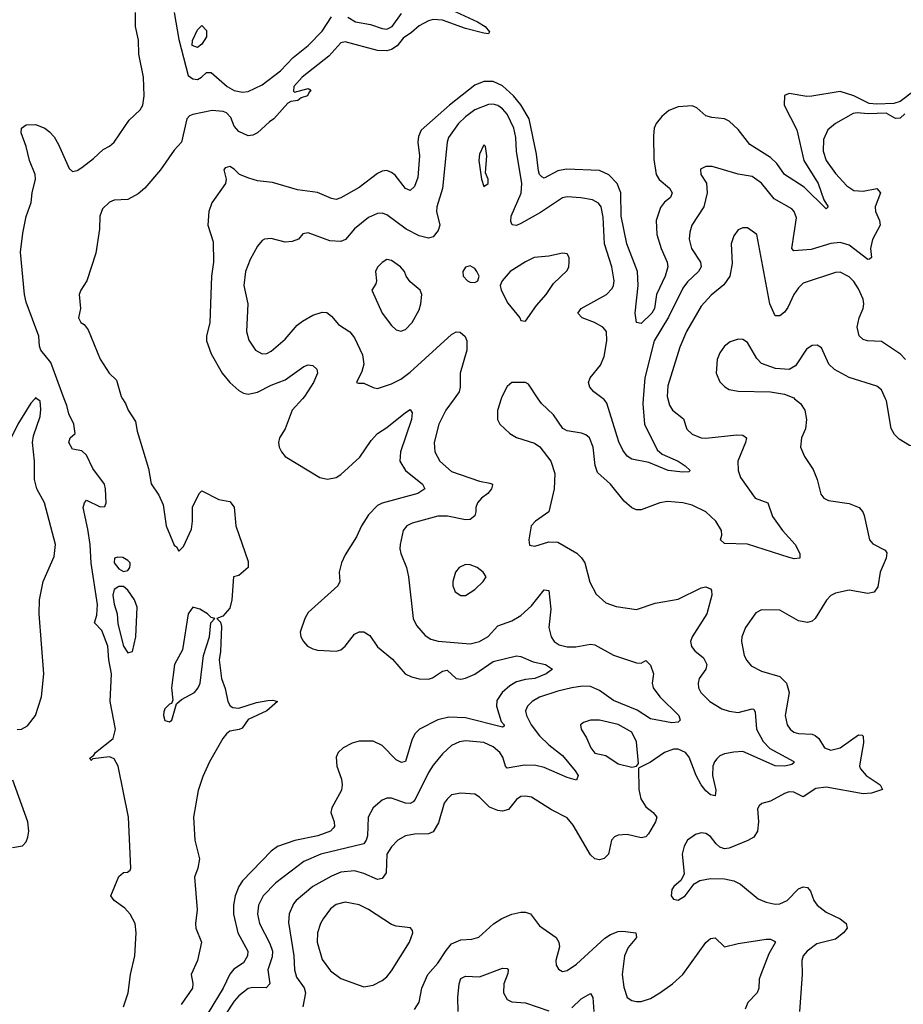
# Model space of a CAD drawing. Header units: inches. Extents: x 1649636 to 1815363, y 506543 to 641975.
# Tile 573 of 656: x 1745082 to 1748904, y 577381 to 581639. Entities that reach past the tile are written whole.
import ezdxf

# ---------------------------------------------------------------- set-up
doc = ezdxf.new("R2010")
doc.units = ezdxf.units.IN
doc.header["$MEASUREMENT"] = 0
doc.layers.add('B7547', color=7, linetype='Continuous')
doc.layers.add('B7548', color=7, linetype='Continuous')

msp = doc.modelspace()

# ---------------------------------------------------------------- linework, layer by layer
at = {"layer": 'B7547', "color": 5}
for points, elevation in [([(1745147, 580000), (1745130, 579980.4), (1745073.8, 579890), (1745013.4, 579766.6), (1744973.8, 579706.2), (1744870, 579611.2), (1744810, 579577.7), (1744797.2, 579577.2), (1744790, 579582), (1744788.3, 579590), (1744801, 579599), (1744825.9, 579634.1), (1744847.1, 579710), (1744883.1, 579790), (1744893.8, 579850), (1744890.7, 579890), (1744883.9, 579910), (1744869.2, 579930), (1744825, 579970), (1744809.8, 579990), (1744806.9, 580000)], 420), ([(1745070, 578568.9), (1745090, 578570.2), (1745115.3, 578584.7), (1745149.8, 578630), (1745176.5, 578710), (1745185.3, 578810), (1745166.5, 579070), (1745166.8, 579130), (1745182.8, 579210), (1745230, 579317.1), (1745237.1, 579370), (1745188.2, 579550), (1745155.8, 579610), (1745145.4, 579650), (1745145.6, 579730), (1745137.1, 579810), (1745141.2, 579838.8), (1745170, 579923.1), (1745173.2, 579953.2), (1745170.3, 579990), (1745155.3, 580000)], 420), ([(1745529.9, 577370.1), (1745551.1, 577430), (1745560.3, 577510), (1745579.2, 577590), (1745584.7, 577690), (1745580.4, 577730), (1745559.7, 577770), (1745536.2, 577796.2), (1745489.6, 577830), (1745475.1, 577850), (1745510, 577933.4), (1745530, 577950.4), (1745547.2, 577952.8), (1745559.5, 577960.5), (1745562.7, 577970), (1745552.5, 578190), (1745507.9, 578410), (1745490, 578442.5), (1745470, 578450.5), (1745398, 578442), (1745390, 578435.3), (1745385.4, 578445.4), (1745402, 578458), (1745409, 578470), (1745485.4, 578530), (1745495.8, 578570), (1745473.2, 578690), (1745478.3, 578810), (1745467.2, 578870), (1745463, 578930), (1745436.8, 578996.8), (1745405.6, 579030), (1745415.8, 579064.2), (1745418.2, 579110), (1745390, 579288.7), (1745385.8, 579370), (1745376.4, 579436.4), (1745356.2, 579530), (1745361.2, 579550), (1745370, 579561), (1745430, 579532.7), (1745450, 579534), (1745456, 579550), (1745452.5, 579610), (1745448, 579630), (1745398.3, 579698.3), (1745370, 579755.4), (1745350, 579774.5), (1745310, 579782), (1745294.3, 579810), (1745299.5, 579830), (1745322, 579850), (1745315.1, 579890), (1745293.8, 579933.8), (1745284.8, 579970), (1745273.7, 580000)], 380), ([(1745526.4, 580000), (1745539.5, 579979.5), (1745550.2, 579950), (1745582, 579902), (1745590, 579859.1), (1745638.3, 579698.4), (1745650, 579631.8), (1745683, 579583), (1745701.6, 579541.6), (1745715, 579450), (1745750, 579366.2), (1745759.8, 579359.8), (1745770, 579340.7), (1745790, 579361), (1745824.4, 579435.6), (1745829.6, 579470), (1745829.4, 579530.6), (1745858, 579590), (1745870, 579602), (1745943.6, 579563.6), (1745990, 579554.8), (1746010, 579531.3), (1746016.3, 579450), (1746070, 579296), (1746070.3, 579270), (1746030, 579235.1), (1746006, 579230), (1745998.7, 579130), (1745990, 579094), (1745960.7, 579059.3), (1745934, 579050), (1745950, 579034), (1745954.4, 579014.4), (1745950, 578906), (1745944, 578870), (1745954.4, 578790), (1745970, 578747.3), (1745981.8, 578690), (1745991.4, 578671.4), (1746003.7, 578663.7), (1746030, 578661.4), (1746105.5, 578685.5), (1746155.1, 578695.1), (1746176.3, 578696.3), (1746196.3, 578690), (1746150, 578649.9), (1746070, 578611.8), (1746044.6, 578575.4), (1746031.2, 578568.8), (1745990, 578561.4), (1745975.8, 578550), (1745959.6, 578530), (1745902.8, 578430), (1745873.9, 578366.1), (1745854, 578306), (1745833.5, 578190), (1745839, 578090), (1745859.3, 578010), (1745852.5, 577970), (1745837, 577930), (1745849.5, 577790), (1745841.9, 577730), (1745843.5, 577710), (1745867.9, 577650), (1745850.2, 577570), (1745823.6, 577510), (1745830.7, 577470.7), (1745829.3, 577450), (1745780.1, 577379.9)], 380), ([(1746305.1, 580000), (1746259.8, 579950), (1746230.1, 579869.9), (1746205.5, 579830), (1746201.7, 579810), (1746204.6, 579790), (1746213.6, 579770), (1746230, 579750.3), (1746379.5, 579659.5), (1746412.5, 579652.5), (1746450, 579658.8), (1746470, 579671.5), (1746553, 579747), (1746601.3, 579818.7), (1746630, 579849.4), (1746670, 579875.7), (1746750, 579940.8), (1746770, 579952.7), (1746778.8, 579938.8), (1746776.1, 579910), (1746728.2, 579770), (1746726.6, 579730), (1746750.9, 579690), (1746823.8, 579630), (1746834, 579610), (1746803.8, 579590), (1746650, 579548.5), (1746630, 579538.3), (1746590, 579497.5), (1746559.5, 579450), (1746537.9, 579402.1), (1746490, 579324.5), (1746474, 579290), (1746463.9, 579250), (1746466.3, 579210), (1746457.4, 579190), (1746330, 579074.8), (1746314.4, 579050), (1746294.7, 578990), (1746297.8, 578970), (1746308.9, 578950), (1746326, 578930), (1746350, 578917.6), (1746370, 578912.3), (1746450, 578908.3), (1746470, 578914), (1746490, 578929), (1746530, 578981.7), (1746550, 578991.4), (1746570, 578991.3), (1746595.8, 578975.8), (1746630, 578926.7), (1746693.8, 578873.8), (1746749.1, 578810), (1746776.4, 578796.4), (1746810, 578788.5), (1746850, 578787.4), (1746867.8, 578792.2), (1746910, 578822), (1746930, 578825.2), (1746970, 578790.2), (1746990, 578787.3), (1747010, 578791.2), (1747050, 578808.2), (1747130, 578863.8), (1747230, 578887.2), (1747250, 578884.5), (1747302.1, 578862.1), (1747356.4, 578850), (1747386.7, 578830), (1747359.6, 578810), (1747310.3, 578790), (1747270, 578786.2), (1747230, 578775.1), (1747201.3, 578758.7), (1747168.1, 578730), (1747146, 578694), (1747144.7, 578670), (1747163.7, 578603.7), (1747177, 578590), (1747177, 578583), (1747170, 578579.5), (1747010, 578619.5), (1746938, 578622), (1746890, 578611.6), (1746811.5, 578570), (1746791.2, 578550), (1746777.5, 578522.5), (1746750, 578431.2), (1746732.8, 578427.2), (1746710, 578438.3), (1746650, 578500.2), (1746610, 578518.3), (1746550, 578519.1), (1746519.3, 578510), (1746480.3, 578490), (1746459.5, 578470), (1746450.3, 578450), (1746452.8, 578410), (1746473.8, 578353.9), (1746477.1, 578330), (1746473.7, 578306.3), (1746431.8, 578230), (1746426.8, 578210), (1746442.3, 578170), (1746442.6, 578150), (1746437.5, 578142.5), (1746425.7, 578130), (1746371.7, 578110), (1746271.3, 578088.7), (1746197.1, 578062.9), (1746170, 578042.5), (1746045.6, 577914.4), (1746030, 577889.8), (1746014.2, 577850), (1746006.7, 577810), (1746005.9, 577770), (1746025.3, 577690), (1746068.5, 577610), (1746066.9, 577590), (1746050, 577560.2), (1746007.9, 577532.1), (1745990, 577510.7), (1745961.1, 577450), (1745896.3, 577343.7)], 420), ([(1746960.8, 580000), (1746924.8, 579950), (1746894.2, 579890), (1746874, 579810), (1746877.8, 579770), (1746899.6, 579730), (1746950, 579685.8), (1747070, 579643.2), (1747114.8, 579634.8), (1747126.8, 579630), (1747126.8, 579626.8), (1747123.1, 579610), (1747106.7, 579590), (1747079.5, 579570), (1747061.7, 579550), (1747054.3, 579530), (1747055.3, 579510), (1747050, 579493.2), (1747030, 579477.7), (1747010, 579475.6), (1746932.1, 579492.1), (1746890, 579491.9), (1746778.8, 579461.2), (1746755.8, 579450), (1746740.7, 579430), (1746726.9, 579370), (1746726.5, 579350), (1746730.3, 579330), (1746755.3, 579270), (1746763.6, 579230), (1746783.5, 579050), (1746798.4, 579018.4), (1746836.2, 578976.2), (1746859.7, 578959.7), (1746891.9, 578951.9), (1747030, 578940.2), (1747070, 578949.3), (1747108, 578972), (1747150, 579018), (1747210, 579039.2), (1747250, 579062.4), (1747295.9, 579104.1), (1747350, 579173.8), (1747370, 579170.3), (1747379.5, 579090), (1747370.2, 579010), (1747380.2, 578970), (1747393.8, 578950), (1747414.8, 578934.8), (1747450, 578926.4), (1747487.4, 578927.4), (1747550, 578938.3), (1747570, 578935.4), (1747650, 578890.2), (1747750, 578857.7), (1747770, 578856.5), (1747790, 578868), (1747810, 578848.2), (1747823.9, 578810), (1747817.6, 578770), (1747822.4, 578750), (1747851.3, 578710), (1747932.8, 578630), (1747938.4, 578610), (1747930, 578601.6), (1747902.2, 578597.8), (1747810, 578615.3), (1747752.3, 578652.3), (1747650, 578694.4), (1747590, 578738.3), (1747550, 578755.5), (1747516.8, 578756.8), (1747470, 578749.4), (1747410, 578735.3), (1747330, 578709.1), (1747299, 578690), (1747277.8, 578670), (1747270.2, 578650), (1747273.5, 578630), (1747294.5, 578590), (1747330, 578541.9), (1747370, 578502.8), (1747430, 578457.5), (1747484.6, 578390), (1747498, 578370), (1747490.3, 578349.7), (1747450, 578362.2), (1747350, 578405.4), (1747314, 578414), (1747264.8, 578415.2), (1747190, 578402.3), (1747182.7, 578410), (1747171.9, 578450), (1747158.3, 578470), (1747130, 578494), (1747090, 578512.5), (1747010, 578519.9), (1746984.1, 578515.9), (1746950, 578500.7), (1746910, 578464.2), (1746870, 578414.5), (1746850, 578383.9), (1746792.8, 578267.2), (1746783.2, 578256.8), (1746770, 578249.2), (1746750, 578250.6), (1746690, 578272.3), (1746670, 578272.8), (1746650, 578263.1), (1746610.1, 578229.8), (1746588.5, 578190), (1746585.7, 578110), (1746580.4, 578090), (1746570, 578074.6), (1746384.2, 578030), (1746310, 577998.7), (1746190, 577906.3), (1746135.3, 577850), (1746114.8, 577810), (1746110.1, 577770), (1746119.1, 577730), (1746163.5, 577643.5), (1746175, 577610), (1746173.7, 577586.3), (1746155.6, 577530), (1746162.9, 577470), (1746148.4, 577451.6), (1746090, 577453.1), (1746070, 577449), (1746030, 577416.8), (1746010, 577394.7), (1745970, 577334.8)], 440), ([(1747164.9, 580000), (1747148.8, 579948.8), (1747148.7, 579910), (1747158.4, 579890), (1747201.6, 579850), (1747230, 579831.8), (1747308.2, 579808.2), (1747331.3, 579791.3), (1747379.6, 579730), (1747397.1, 579677.1), (1747393.6, 579610), (1747370.3, 579510), (1747312.7, 579470), (1747294.4, 579450), (1747283.7, 579390), (1747286.2, 579366.2), (1747310, 579361.6), (1747370, 579380.3), (1747410, 579379.2), (1747491.5, 579331.5), (1747512.2, 579312.2), (1747526, 579290), (1747547.1, 579207.1), (1747575.1, 579155.1), (1747617, 579117), (1747661.6, 579101.6), (1747750, 579088.2), (1747830, 579115), (1747930, 579132.7), (1748030, 579181.8), (1748050, 579186), (1748070, 579177.1), (1748074.6, 579170), (1748075.5, 579150), (1748053.7, 579070), (1747990.2, 578970), (1747983.8, 578950), (1747987.6, 578927.6), (1748001.5, 578910), (1748039.2, 578879.2), (1748053.4, 578850), (1748050.1, 578829.9), (1748021.3, 578790), (1748015.8, 578770), (1748017.3, 578750), (1748028.1, 578730), (1748066.2, 578690), (1748118.5, 578658.5), (1748150, 578648.3), (1748190, 578642.4), (1748250, 578659), (1748256.7, 578656.7), (1748263.6, 578643.6), (1748268.5, 578570), (1748297.5, 578517.5), (1748326.7, 578486.7), (1748430.8, 578430.8), (1748430, 578425.2), (1748421.6, 578418.4), (1748392, 578410), (1748350, 578411.5), (1748210, 578473.5), (1748170, 578471.7), (1748130, 578463.7), (1748110, 578454.9), (1748096.9, 578443.1), (1748086.5, 578430), (1748079.9, 578410), (1748078.9, 578370), (1748093.2, 578306.8), (1748090, 578282.9), (1748070, 578287), (1748050, 578303.5), (1748030, 578329.8), (1748007.9, 578370), (1747978, 578450), (1747962, 578470), (1747930, 578483.8), (1747910, 578484.4), (1747870.3, 578470), (1747810, 578428.7), (1747758, 578402), (1747760.2, 578310), (1747768.7, 578270), (1747790, 578234.4), (1747822.3, 578210), (1747838, 578190), (1747832, 578170), (1747801.3, 578118.7), (1747790, 578104.4), (1747770, 578101.2), (1747710, 578114.5), (1747670, 578112.4), (1747654.4, 578105.6), (1747642.2, 578090), (1747628.9, 578030), (1747610, 578011.1), (1747590, 578005.1), (1747570, 578009.8), (1747550, 578027.4), (1747475.8, 578155.8), (1747450, 578187.3), (1747382.4, 578222.4), (1747296, 578276), (1747270, 578281.5), (1747250, 578279.2), (1747230, 578266.9), (1747196.5, 578223.5), (1747170, 578215.9), (1747150, 578219.1), (1747113.7, 578233.7), (1747070, 578276.4), (1747050, 578289.7), (1746990, 578294.2), (1746950, 578286), (1746930, 578268.3), (1746918.4, 578250), (1746893.8, 578166.2), (1746870, 578127.3), (1746850, 578117.8), (1746790, 578115.9), (1746750, 578108.8), (1746717.4, 578090), (1746690, 578061.5), (1746670.1, 578029.9), (1746666.2, 577950), (1746650, 577924.8), (1746630, 577920.6), (1746570, 577945.9), (1746530, 577957.3), (1746470, 577951.7), (1746430, 577935.5), (1746349.1, 577890), (1746277.8, 577830), (1746265.3, 577814.7), (1746247.4, 577772.6), (1746244.8, 577735.2), (1746266.9, 577590), (1746270.7, 577530), (1746278.7, 577498.7), (1746312.4, 577452.4), (1746317.4, 577430), (1746305.8, 577370)], 460), ([(1747884.7, 580000), (1747892.5, 579972.5), (1747905.4, 579950), (1747952.6, 579912.6), (1747967.7, 579867.7), (1747990, 579847.1), (1748030, 579831.2), (1748049.4, 579829.4), (1748183.5, 579843.5), (1748210, 579841.7), (1748224.9, 579830), (1748221.3, 579810), (1748188.2, 579730), (1748189.2, 579690), (1748199, 579659), (1748262.4, 579570), (1748318.4, 579550), (1748337.4, 579490), (1748381.3, 579430), (1748436.4, 579370), (1748456.4, 579330), (1748456, 579310), (1748432.1, 579307.9), (1748410, 579313), (1748230, 579370.9), (1748130, 579373.3), (1748113.3, 579390), (1748118.8, 579410), (1748117.7, 579430), (1748092.2, 579470), (1748050, 579510.5), (1747990, 579540.2), (1747950, 579549.2), (1747884, 579556), (1747850, 579549.8), (1747770, 579518.7), (1747750, 579518.7), (1747730, 579527.3), (1747696.5, 579556.5), (1747637.2, 579630), (1747581.3, 579681.3), (1747570.6, 579710.6), (1747561.6, 579790), (1747546.3, 579830), (1747530, 579844), (1747511.6, 579851.6), (1747450, 579860.4), (1747430.9, 579870.9), (1747390, 579929.6), (1747338.8, 579978.8), (1747324.8, 580000)], 460), ([(1747778.9, 580000), (1747777.2, 579977.2), (1747783.7, 579890), (1747839, 579779), (1747860.5, 579760.5), (1747930, 579730.2), (1747960.3, 579710), (1747982, 579690), (1747976.5, 579683.5), (1747950, 579681.5), (1747887, 579690), (1747803.4, 579723.4), (1747730, 579738.9), (1747710, 579751.9), (1747690, 579778), (1747673.5, 579813.5), (1747621, 579981), (1747610, 579997), (1747606, 580000)], 440), ([(1748433.6, 580000), (1748458.6, 579978.6), (1748478, 579950), (1748485.5, 579910), (1748480.3, 579870), (1748463.7, 579830), (1748459.5, 579790), (1748476.4, 579750), (1748514.3, 579694.3), (1748531.3, 579650), (1748546.8, 579586.8), (1748559.5, 579570), (1748580, 579560), (1748670, 579546.9), (1748712.4, 579530), (1748728.7, 579510), (1748734.7, 579494.7), (1748758, 579390), (1748772.3, 579372.3), (1748824.7, 579344.7), (1748833, 579333), (1748829.2, 579310), (1748803.8, 579250), (1748794, 579186), (1748777.3, 579162.7), (1748750, 579157.7), (1748670, 579172.4), (1748610, 579159.3), (1748591, 579149), (1748571.7, 579128.3), (1748523.2, 579050), (1748510, 579038.2), (1748490, 579031.7), (1748450, 579038.8), (1748370, 579085.1), (1748290, 579087.4), (1748265.9, 579074.1), (1748221.7, 579010), (1748204.9, 578970), (1748204, 578950), (1748216.1, 578890), (1748227.2, 578867.2), (1748245.2, 578845.2), (1748290, 578821.5), (1748370, 578799), (1748398.8, 578770), (1748409.6, 578730), (1748393.1, 578630), (1748401.1, 578590), (1748414, 578570), (1748430, 578558.4), (1748450, 578551.6), (1748508.9, 578548.9), (1748523, 578543), (1748537.7, 578530), (1748563.6, 578490), (1748590, 578480.5), (1748630, 578490.1), (1748710, 578545.7), (1748725.2, 578545.2), (1748730, 578541), (1748732.1, 578512.1), (1748716.6, 578430), (1748715, 578410), (1748718.9, 578398.9), (1748742.5, 578370), (1748803.7, 578330), (1748814, 578310), (1748765.9, 578294.1), (1748730, 578291.3), (1748570, 578319.9), (1748525.7, 578314.3), (1748470, 578278.4), (1748430, 578297.9), (1748410, 578299.9), (1748390, 578292.9), (1748330, 578258.6), (1748291.6, 578248.5), (1748280.3, 578239.8), (1748273.7, 578226.3), (1748277.1, 578170), (1748273.6, 578130), (1748256.6, 578103.4), (1748231.2, 578088.8), (1748150, 578056.5), (1748130, 578053.6), (1748110, 578060.4), (1748094.1, 578074.1), (1748070, 578106.9), (1748050, 578119.3), (1748030, 578122), (1748004.3, 578115.7), (1747970.4, 578090), (1747955.2, 578064.8), (1747947.2, 578030), (1747955.6, 577944.4), (1747942.8, 577917.2), (1747910.8, 577890), (1747902.8, 577877.2), (1747899.1, 577850), (1747910, 577834.8), (1747930, 577830.7), (1747959.5, 577850), (1747998.7, 577901.3), (1748024.2, 577915.8), (1748070, 577924.4), (1748130, 577922.8), (1748170, 577915.2), (1748199.8, 577899.8), (1748276.4, 577836.4), (1748310, 577821.8), (1748350, 577813.8), (1748370, 577815), (1748402, 577830), (1748450, 577879.6), (1748470, 577889), (1748490, 577885.3), (1748502.3, 577870), (1748517.2, 577830), (1748531.4, 577810), (1748570, 577779.7), (1748630.3, 577750), (1748656.5, 577730), (1748660.9, 577710), (1748644.7, 577690), (1748610, 577662.6), (1748530, 577641.7), (1748488.3, 577610), (1748471.2, 577590), (1748464.5, 577570), (1748466.7, 577510), (1748454.6, 577350)], 480), ([(1749281.2, 580000), (1749290, 579992), (1749292.3, 579970), (1749278.6, 579950), (1749209.7, 579890.3), (1749171.1, 579848.9), (1749152.5, 579810), (1749145.2, 579750), (1749130.3, 579730), (1749110, 579725.8), (1749090, 579730.7), (1749070, 579743.5), (1749030, 579787.2), (1749010, 579800.2), (1748990, 579804.8), (1748950, 579796.4), (1748930, 579797.3), (1748885.3, 579825.3), (1748865.5, 579845.5), (1748851.1, 579871.1), (1748831.3, 579991.3), (1748827.3, 580000)], 480), ([(1745050, 578058.7), (1745093.6, 578066.4), (1745110, 578084), (1745117, 578103), (1745120.9, 578130), (1745116.8, 578170), (1745051.9, 578350)], 420), ([(1746790, 577358.3), (1746808.9, 577390), (1746821.7, 577450), (1746847.4, 577510), (1746890, 577558.8), (1746925.9, 577614.1), (1746950, 577642.2), (1746990, 577659), (1747037, 577663), (1747068.2, 577671.8), (1747131.5, 577728.5), (1747167.8, 577752.2), (1747210, 577770.2), (1747250, 577779.3), (1747270, 577779.7), (1747291.6, 577771.6), (1747330, 577720.3), (1747402, 577670), (1747413.6, 577650), (1747417.3, 577630), (1747401.1, 577570), (1747402.4, 577550), (1747412.2, 577532.2), (1747430, 577522.4), (1747450, 577527.2), (1747490, 577554.6), (1747613.4, 577666.6), (1747636.9, 577683.1), (1747670, 577695.1), (1747690, 577697.2), (1747747.3, 577690), (1747750.3, 577670), (1747713.7, 577626.3), (1747697.2, 577590), (1747687.8, 577510), (1747694.2, 577454.2), (1747710, 577410.4), (1747730, 577397.3), (1747750, 577392.2), (1747770, 577393), (1747810, 577406.5), (1747851.1, 577430), (1747905.4, 577470), (1747950, 577510.3), (1748050, 577647.6), (1748070, 577664.9), (1748090, 577668.4), (1748130, 577628.7), (1748190, 577643.5), (1748310, 577662.2), (1748330, 577662.3), (1748350, 577653), (1748351.6, 577650), (1748321.6, 577598.4), (1748287.1, 577510), (1748280.2, 577490), (1748279.2, 577450), (1748271.3, 577430), (1748230.9, 577389.1), (1748219.6, 577360.4)], 460), ([(1746977.6, 577350), (1746976.1, 577410), (1746982.2, 577470), (1746990, 577491.7), (1747010, 577502.7), (1747070, 577499.7), (1747170, 577536.9), (1747190, 577535.5), (1747194.4, 577530), (1747193.5, 577513.5), (1747175.2, 577470), (1747174, 577430), (1747190, 577400.9), (1747210, 577391.3), (1747270, 577387.2), (1747370, 577352.8)], 440), ([(1747470, 577366.1), (1747510, 577403.8), (1747550, 577427), (1747560.7, 577410), (1747564.8, 577350)], 440)]:
    msp.add_lwpolyline(points, dxfattribs=dict(at, elevation=elevation))
for points, elevation in [([(1745505.5, 579314.5), (1745491.3, 579310), (1745490.5, 579290), (1745510, 579263.8), (1745530, 579253), (1745550, 579257.3), (1745558.4, 579270), (1745558.7, 579281.3), (1745558.7, 579290), (1745550, 579300.7), (1745527.1, 579312.9)], 380), ([(1747010, 579282.4), (1746983, 579270), (1746966, 579250), (1746954.9, 579210), (1746955.3, 579190), (1746964.8, 579164.8), (1746990, 579148.7), (1747010, 579148.8), (1747050, 579174.9), (1747086, 579210), (1747099, 579230), (1747086.6, 579250), (1747060.9, 579270), (1747030, 579282)], 460), ([(1745530, 579187.6), (1745510, 579187.3), (1745490, 579175.1), (1745484, 579150), (1745490, 579111.3), (1745503, 579070), (1745506.6, 579026.6), (1745530.7, 578930), (1745550, 578901), (1745570, 578907.3), (1745583.6, 578970), (1745590, 579098), (1745578.7, 579130), (1745550, 579171.8)], 380), ([(1745830, 579098.8), (1745810.2, 579070), (1745786.3, 578913.7), (1745751.6, 578850), (1745738.9, 578750), (1745743.8, 578696.2), (1745738, 578682), (1745730, 578679.5), (1745710, 578658.9), (1745705.7, 578645.7), (1745703, 578630), (1745708.9, 578608.9), (1745730, 578601.7), (1745739.7, 578610), (1745759.3, 578680.7), (1745781.1, 578698.9), (1745837, 578730), (1745853.6, 578750), (1745862.9, 578770), (1745877.2, 578890), (1745902, 578970), (1745908.7, 579030), (1745926, 579050), (1745910, 579054), (1745894, 579070), (1745860.9, 579090)], 380), ([(1747590, 578609.8), (1747550, 578609.7), (1747520.6, 578599.4), (1747507.7, 578590), (1747510.4, 578570), (1747533, 578533), (1747551.7, 578490), (1747570, 578467.2), (1747617.5, 578457.5), (1747670, 578420.2), (1747730, 578406.4), (1747749.5, 578410.5), (1747758, 578422), (1747750, 578516), (1747730, 578557.4), (1747670, 578591.1)], 460), ([(1746490, 577822.9), (1746450, 577812.3), (1746426.7, 577793.3), (1746394.7, 577750), (1746382.7, 577730), (1746369.5, 577690.5), (1746368, 577650), (1746390, 577574), (1746426.1, 577526.1), (1746470, 577491.7), (1746570, 577456.3), (1746610, 577463.7), (1746650, 577483.1), (1746670, 577499.5), (1746690, 577525.3), (1746768.3, 577650), (1746782, 577690), (1746780.2, 577700.2), (1746771.8, 577711.8), (1746710, 577718.7), (1746690, 577726.4), (1746590, 577790.7), (1746550, 577810.7)], 480)]:
    msp.add_lwpolyline(points, close=True, dxfattribs=dict(at, elevation=elevation))
at = {"layer": 'B7548', "color": 5}
for points, elevation in [([(1745273.7, 580000), (1745216.1, 580156.1), (1745172.4, 580210), (1745167, 580227), (1745164.4, 580270), (1745110, 580417.2), (1745102.1, 580450), (1745085.6, 580634.4), (1745095.3, 580715.3), (1745110, 580787.3), (1745130.8, 580849.2), (1745134.8, 580890), (1745149.8, 580950), (1745147.9, 580970), (1745123.6, 581030), (1745109.3, 581090), (1745088, 581150), (1745090, 581170.5), (1745110, 581184.6), (1745150, 581185.5), (1745190, 581170.3), (1745210, 581154.6), (1745230, 581132.9), (1745250, 581099.5), (1745295.3, 580995.2), (1745310, 580982), (1745330, 580986.5), (1745350, 580999.3), (1745401.1, 581038.9), (1745442.1, 581077.9), (1745470, 581092.5), (1745489.9, 581110), (1745555.3, 581204.7), (1745602.5, 581250), (1745614.5, 581270), (1745619.9, 581310), (1745616.4, 581390), (1745596.9, 581490), (1745595.4, 581550), (1745582.9, 581610), (1745583, 581670)], 380), ([(1746930, 581691.1), (1747062.6, 581630), (1747094.9, 581610), (1747113.4, 581586.6), (1747110, 581578), (1747090, 581580.4), (1747010, 581601.5), (1746910, 581636.5), (1746870, 581639.8), (1746850, 581634.5), (1746810, 581612.8), (1746776.9, 581583.1), (1746741, 581559), (1746713.7, 581526.3), (1746690, 581510.7), (1746670, 581503.9), (1746630, 581505.4), (1746490, 581543.4), (1746470, 581539.5), (1746418.1, 581481.9), (1746303.1, 581390), (1746267.2, 581350), (1746266, 581330), (1746270, 581326), (1746330, 581341), (1746336.8, 581336.8), (1746341, 581330), (1746334, 581326), (1746326, 581310), (1746299.3, 581300.7), (1746284.7, 581290), (1746254.9, 581285.1), (1746241.8, 581278.2), (1746181.3, 581210), (1746162, 581198), (1746110.2, 581150), (1746090, 581140.2), (1746070, 581137.3), (1746030, 581156), (1746010, 581179.3), (1745995.5, 581215.5), (1745976, 581236), (1745962.1, 581242.1), (1745914.1, 581245.9), (1745830.2, 581229.8), (1745816.7, 581223.3), (1745805.2, 581210), (1745781.1, 581110), (1745750, 581074.2), (1745690.6, 580990), (1745623.5, 580910), (1745593.5, 580886.5), (1745550, 580861.9), (1745490, 580858), (1745470, 580849.6), (1745439.3, 580820.7), (1745427.5, 580790), (1745426.8, 580733.2), (1745410.3, 580629.7), (1745372, 580510), (1745346, 580470), (1745338.4, 580450), (1745344.4, 580390), (1745335.3, 580350), (1745346, 580330), (1745360.7, 580320.7), (1745377.5, 580297.5), (1745430, 580170.4), (1745468.5, 580110), (1745499.9, 580079.9), (1745520.1, 580010), (1745526.4, 580000)], 380), ([(1745749.6, 581670.4), (1745770, 581553.4), (1745810, 581397.3), (1745830, 581384), (1745850, 581381), (1745868, 581390), (1745890, 581411.3), (1745910, 581411.3), (1745978.8, 581350), (1746010, 581332.7), (1746045.7, 581325.7), (1746070, 581329.2), (1746130, 581357.5), (1746210, 581418.2), (1746265, 581475), (1746330, 581527), (1746389.9, 581590), (1746430, 581651.1)], 380), ([(1746500.7, 581650), (1746534.8, 581630), (1746598.8, 581618.8), (1746650, 581600.7), (1746670, 581598.8), (1746692.7, 581610), (1746733.6, 581666.4)], 380), ([(1748950, 581330.1), (1748890, 581285.5), (1748863.1, 581276.9), (1748790, 581273.5), (1748756.6, 581276.6), (1748689.8, 581310.2), (1748630, 581329), (1748507.7, 581307.7), (1748487.1, 581307.1), (1748410, 581320.5), (1748390, 581311.8), (1748388.8, 581270), (1748442.8, 581162.8), (1748473.6, 581030), (1748535.2, 580930), (1748560.3, 580860.3), (1748578.4, 580830), (1748570, 580821.6), (1748474.4, 580914.4), (1748390, 580969.3), (1748356.6, 581016.6), (1748330, 581043.8), (1748239.3, 581099.3), (1748190, 581163.9), (1748150, 581200.9), (1748130, 581210.5), (1748075.5, 581215.6), (1748050, 581222.7), (1748010, 581258.3), (1747990, 581266.2), (1747930, 581262.4), (1747890, 581246.2), (1747859.8, 581220.2), (1747834.9, 581190), (1747826.5, 581170), (1747822.7, 581137.3), (1747825, 581035), (1747835.2, 580970), (1747847.8, 580947.8), (1747892.8, 580910), (1747904.5, 580890), (1747896.2, 580870), (1747870.5, 580849.5), (1747853.1, 580826.9), (1747834.8, 580770), (1747838.3, 580710), (1747856.2, 580650), (1747882.3, 580590), (1747884.6, 580570), (1747873, 580530), (1747835.6, 580450), (1747827.4, 580390), (1747815.7, 580370), (1747770, 580325.1), (1747750, 580329), (1747744.1, 580370), (1747757.1, 580490), (1747753.9, 580550), (1747708, 580670), (1747683.6, 580790), (1747681.6, 580890), (1747666.7, 580930), (1747630, 580968.1), (1747590, 580986.6), (1747446.9, 580993.1), (1747410, 580985.3), (1747350, 580953.2), (1747339.9, 580959.9), (1747330, 580969.8), (1747325.8, 580985.8), (1747317.3, 581057.3), (1747285.2, 581210), (1747250, 581270.4), (1747218.2, 581310), (1747170, 581352.4), (1747130, 581371.7), (1747090, 581372.3), (1747050, 581355.8), (1746941.1, 581270), (1746818.7, 581161.2), (1746806.3, 581133.7), (1746803.6, 581110), (1746811.6, 581050), (1746803.3, 580956.7), (1746790, 580918), (1746770, 580899.8), (1746750, 580908.7), (1746706.1, 580966.1), (1746690, 580978.7), (1746670, 580986.4), (1746650, 580983.5), (1746630, 580974), (1746550, 580913.3), (1746470, 580868.9), (1746450, 580862.2), (1746430, 580865.6), (1746370, 580892.2), (1746283.2, 580903.2), (1746174.7, 580934.7), (1746110, 580942.7), (1746073.2, 580953.2), (1746032.4, 580970), (1746010, 580992), (1745990, 581004), (1745970, 580998.7), (1745965, 580990), (1745974, 580950), (1745971.2, 580930), (1745912.8, 580847.2), (1745899.2, 580810), (1745895.9, 580750), (1745918, 580678), (1745920.1, 580590), (1745910.6, 580530), (1745904.6, 580330), (1745889, 580270), (1745889.6, 580250), (1745910, 580194.3), (1745957.9, 580110), (1745990, 580070.2), (1746030, 580035.3), (1746050, 580023.5), (1746070, 580019.5), (1746110, 580028.4), (1746170, 580059.1), (1746230, 580081.5), (1746310, 580139.7), (1746330, 580146), (1746350, 580143.6), (1746367, 580127), (1746369.2, 580110), (1746353, 580070), (1746314.1, 580010), (1746305.1, 580000)], 420), ([(1747606, 580000), (1747565.7, 580030), (1747547.7, 580050), (1747542.4, 580070), (1747549.8, 580090), (1747594.6, 580145.4), (1747610, 580183), (1747621.3, 580250), (1747620.3, 580290), (1747604.7, 580310), (1747567.8, 580330), (1747514.5, 580350), (1747496.3, 580370), (1747509.7, 580390), (1747620.3, 580450), (1747643.7, 580476.3), (1747650.6, 580490), (1747652.7, 580510), (1747643.4, 580570), (1747611.6, 580670), (1747605.1, 580785.1), (1747596.3, 580830), (1747585.8, 580845.8), (1747559.4, 580859.4), (1747509.1, 580869.1), (1747450, 580873.2), (1747430, 580868), (1747335, 580805), (1747250, 580757.7), (1747230, 580748.7), (1747211.3, 580751.3), (1747205.8, 580765.8), (1747207.8, 580790), (1747250.7, 580889.3), (1747253, 580930), (1747230.4, 581070), (1747227.4, 581130), (1747219.7, 581170), (1747190.5, 581230.5), (1747170, 581253.9), (1747150, 581268.2), (1747130, 581273.5), (1747110, 581271.9), (1747050, 581249.3), (1747010, 581219.6), (1746979.5, 581190), (1746936.2, 581130), (1746930.1, 581110), (1746911, 580909), (1746886.1, 580830), (1746885.1, 580810), (1746899.3, 580750), (1746892.3, 580727.7), (1746870, 580699.8), (1746850, 580693.8), (1746810, 580704.5), (1746753.6, 580733.6), (1746670, 580795.3), (1746650, 580802), (1746630, 580801.4), (1746590, 580783.9), (1746530, 580734.2), (1746491.2, 580688.8), (1746470, 580680.2), (1746423.4, 580683.4), (1746330, 580717.1), (1746306.3, 580713.7), (1746287.7, 580690), (1746260.5, 580679.5), (1746230, 580676.8), (1746170, 580692.3), (1746141, 580690), (1746130, 580684.5), (1746110, 580659.3), (1746078.2, 580601.8), (1746057.6, 580550), (1746051.5, 580490), (1746067.9, 580410), (1746062.4, 580290), (1746072.6, 580252.6), (1746102, 580210), (1746130, 580194), (1746150, 580194.9), (1746170, 580204.9), (1746230, 580258), (1746282.4, 580317.6), (1746304.3, 580335.7), (1746350, 580361.6), (1746390, 580373.6), (1746410, 580372.4), (1746430, 580356.9), (1746461.1, 580321.1), (1746510, 580289.1), (1746530, 580262.6), (1746564.6, 580190), (1746570.8, 580149.2), (1746562, 580118), (1746538, 580070), (1746546.6, 580066.6), (1746570, 580067.6), (1746610, 580049), (1746630, 580044.7), (1746690, 580064.1), (1746730, 580085), (1746770, 580114.1), (1746950, 580278), (1746970, 580288.9), (1746987.3, 580287.3), (1747009, 580269), (1747015.6, 580250), (1747016.3, 580210), (1746986.4, 580110), (1746986.7, 580050), (1746982.3, 580030), (1746960.8, 580000)], 440), ([(1748910, 581232.5), (1748890, 581213.5), (1748870, 581211.9), (1748830, 581235.2), (1748752.2, 581232.2), (1748703.5, 581236.5), (1748687.1, 581232.9), (1748610, 581190.8), (1748577.2, 581162.8), (1748558.8, 581121.2), (1748556.6, 581070), (1748569.6, 581030), (1748610, 580974.3), (1748660, 580920), (1748690, 580900.1), (1748730, 580897.2), (1748790, 580908.7), (1748804.9, 580890), (1748782.8, 580830), (1748783.2, 580810), (1748800.7, 580770), (1748803.6, 580750), (1748771, 580689), (1748762.6, 580650), (1748766, 580610), (1748757.2, 580602.8), (1748750, 580602.4), (1748670, 580664.5), (1748630, 580675.4), (1748590, 580671.5), (1748505.4, 580645.4), (1748430, 580639.1), (1748421.4, 580650), (1748442.2, 580782.2), (1748431.7, 580810), (1748420.9, 580820.9), (1748344.5, 580864.5), (1748290, 580932.1), (1748250, 580960.7), (1748190, 580971.7), (1748076.3, 581003.7), (1748050, 581003.7), (1748027.2, 580992.8), (1748028.5, 580970), (1748052.7, 580932.7), (1748054.7, 580890), (1748041, 580830), (1747989.3, 580750), (1747980, 580720), (1747978.2, 580690), (1747987.8, 580650), (1748026, 580590), (1748028.7, 580570), (1748017.8, 580550), (1747970, 580506), (1747950, 580478), (1747887.7, 580352.3), (1747825.5, 580250), (1747785.4, 580090), (1747778.9, 580000)], 440), ([(1748913.3, 580170), (1748892, 580191.9), (1748810, 580247.8), (1748749.2, 580250), (1748730, 580256.4), (1748712.4, 580272.4), (1748703.7, 580310), (1748713.4, 580350), (1748730.6, 580390), (1748733.3, 580410), (1748729.8, 580430), (1748710, 580475.8), (1748690, 580507.3), (1748670, 580527.7), (1748630, 580546.8), (1748610, 580545.8), (1748470, 580499.3), (1748450, 580479.7), (1748430.2, 580450), (1748405, 580395), (1748390, 580374.8), (1748370, 580358.7), (1748350, 580358.9), (1748326.1, 580410), (1748269.7, 580709.7), (1748230, 580738.3), (1748210, 580738.9), (1748190, 580729.6), (1748170, 580703.7), (1748159.1, 580670), (1748164.1, 580584.1), (1748152.8, 580530), (1748127.4, 580492.6), (1748072.2, 580447.8), (1748030, 580399.8), (1747966.6, 580290), (1747936.5, 580223.5), (1747885.1, 580054.9), (1747881.9, 580010), (1747884.7, 580000)], 460), ([(1748827.3, 580000), (1748810, 580038), (1748790, 580053.5), (1748670, 580091.8), (1748606.3, 580126.4), (1748581.7, 580150), (1748550, 580219.3), (1748531.3, 580231.3), (1748510, 580229.6), (1748485.3, 580214.7), (1748437.2, 580142.8), (1748410, 580126.6), (1748350.8, 580130.8), (1748290, 580152.8), (1748270, 580173.3), (1748230, 580242.4), (1748210, 580256.3), (1748190, 580258), (1748154.3, 580245.7), (1748130, 580227), (1748110, 580198), (1748098.9, 580170), (1748094, 580110), (1748110, 580072.4), (1748131.1, 580051.1), (1748150, 580040.3), (1748190, 580032.6), (1748330, 580030.3), (1748390, 580019.5), (1748430, 580003.1), (1748433.6, 580000)], 480), ([(1747324.8, 580000), (1747283.2, 580063.2), (1747269.5, 580069.5), (1747210, 580069.6), (1747190, 580052.7), (1747168.5, 580011.5), (1747164.9, 580000)], 460), ([(1745155.3, 580000), (1745150, 580003.5), (1745147, 580000)], 420)]:
    msp.add_lwpolyline(points, dxfattribs=dict(at, elevation=elevation))
for points, elevation in [([(1745850, 581519.3), (1745827, 581527), (1745829.3, 581549.3), (1745850, 581596), (1745870, 581613.4), (1745890, 581593), (1745890, 581565.2), (1745870, 581532.7)], 380), ([(1747090, 581097.2), (1747070, 581058), (1747067.4, 581030), (1747078.8, 580950), (1747090, 580918), (1747108, 580930), (1747108.7, 580950), (1747097.2, 580977.2), (1747102.9, 581050), (1747096, 581090)], 460), ([(1746670, 580601.3), (1746650, 580589.6), (1746630, 580569.3), (1746621.1, 580550), (1746625.3, 580510), (1746622.6, 580497.4), (1746604.9, 580470), (1746648.9, 580370), (1746690, 580317.1), (1746710, 580297.6), (1746730, 580292.2), (1746750, 580299.5), (1746779.7, 580330), (1746810, 580384), (1746817.4, 580410), (1746820.5, 580450), (1746814, 580470), (1746770, 580505.6), (1746753, 580530), (1746745.4, 580550), (1746728.2, 580570), (1746690, 580598.3)], 460), ([(1747430, 580629.6), (1747370, 580616.9), (1747307.7, 580610), (1747270, 580591.9), (1747203.7, 580550), (1747168.2, 580510), (1747160.4, 580490), (1747164.9, 580470), (1747193.8, 580413.8), (1747244.9, 580350), (1747250, 580338), (1747270, 580336), (1747316.9, 580403.1), (1747358.7, 580450), (1747390, 580498), (1747450, 580554), (1747457.4, 580570), (1747458.9, 580590), (1747458.7, 580610), (1747450, 580626)], 460), ([(1747030, 580574), (1747010.6, 580569.4), (1746999.1, 580550), (1747000.5, 580530), (1747018.8, 580510), (1747030, 580503.8), (1747050, 580502), (1747064, 580510), (1747069.3, 580530), (1747058.4, 580550), (1747050, 580562.7)], 460)]:
    msp.add_lwpolyline(points, close=True, dxfattribs=dict(at, elevation=elevation))

doc.saveas('drawing.dxf')
